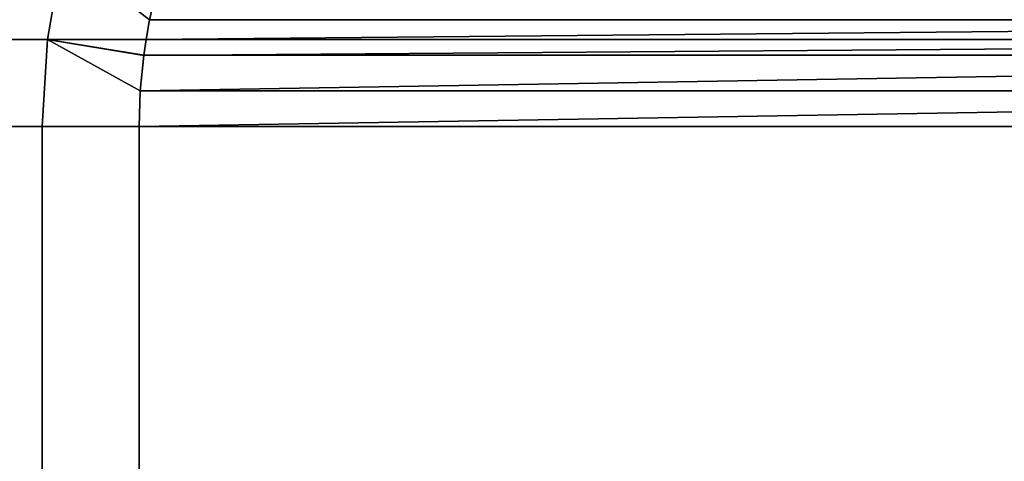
# Model space of a CAD drawing. Header units: metres. Extents: x -109 to 109, y -100 to 58.
# Tile 569 of 642: x 65.69 to 69.68, y 21.64 to 23.43. Entities that reach past the tile are written whole.
import ezdxf

# ---------------------------------------------------------------- set-up
doc = ezdxf.new("R2010")
doc.units = ezdxf.units.M
doc.layers.add('solid_21_062_100_XXX', color=7, linetype='CONTINUOUS')

msp = doc.modelspace()

# ---------------------------------------------------------------- linework, layer by layer
at = {"layer": 'solid_21_062_100_XXX'}
for points in [[(65.859779, 23.704718, -7.381768), (65.79805, 23.353065, -7.358255), (65.42675, 23.353065, -6.786667), (65.46817, 23.704718, -6.782587)], [(65.42675, 23.353065, 6.786666), (65.79805, 23.353065, 7.358254), (65.859772, 23.704718, 7.381757), (65.468163, 23.704718, 6.782579)], [(66.212296, 23.432775, -7.916797), (66.198044, 23.353024, -7.908571), (65.79805, 23.353065, -7.358255), (65.859779, 23.704718, -7.381768)], [(65.79805, 23.353065, 7.358254), (66.198051, 23.353029, 7.908572), (66.21225, 23.432558, 7.916772), (65.859772, 23.704718, 7.381757)], [(66.21225, 23.432558, 7.916772), (66.245689, 23.577173, 7.936079), (65.859772, 23.704718, 7.381757)], [(74.754272, 23.577316, 12.84851), (66.245689, 23.577173, 7.936079), (66.21225, 23.432558, 7.916772), (74.787727, 23.432655, 12.867826)], [(74.787727, 23.432655, 12.867826), (66.198051, 23.353029, 7.908572), (66.188637, 23.288303, 7.903138), (74.801949, 23.353027, 12.876038)], [(74.787704, 23.432779, -12.867812), (74.801949, 23.353027, -12.876038), (66.198044, 23.353024, -7.908571), (66.212296, 23.432775, -7.916797)], [(74.787727, 23.432655, 12.867826), (66.21225, 23.432558, 7.916772), (66.198051, 23.353029, 7.908572)], [(65.79805, 23.353065, -7.358255), (65.777122, 23, -7.349827), (65.412834, 23, -6.787843), (65.42675, 23.353065, -6.786667)], [(65.412834, 23, 6.787843), (65.777122, 23, 7.349827), (65.79805, 23.353065, 7.358254), (65.42675, 23.353065, 6.786666)], [(66.174545, 23.14403, -7.895002), (66.169876, 23, -7.892305), (65.777122, 23, -7.349827), (65.79805, 23.353065, -7.358255)], [(65.777122, 23, 7.349827), (66.169876, 23, 7.892305), (66.174545, 23.144024, 7.895002), (65.79805, 23.353065, 7.358254)], [(65.79805, 23.353065, -7.358255), (66.188644, 23.288389, -7.903144), (66.174545, 23.14403, -7.895002)], [(65.79805, 23.353065, -7.358255), (66.198044, 23.353024, -7.908571), (66.188644, 23.288389, -7.903144)], [(66.188637, 23.288303, 7.903138), (66.198051, 23.353029, 7.908572), (65.79805, 23.353065, 7.358254)], [(66.174545, 23.144024, 7.895002), (66.188637, 23.288303, 7.903138), (65.79805, 23.353065, 7.358254)], [(74.801949, 23.353027, 12.876038), (66.188637, 23.288303, 7.903138), (66.174545, 23.144024, 7.895002), (74.811356, 23.28834, 12.881469)], [(74.801949, 23.353027, -12.876038), (74.811348, 23.288427, -12.881463), (66.188644, 23.288389, -7.903144), (66.198044, 23.353024, -7.908571)], [(74.811356, 23.28834, 12.881469), (66.174545, 23.144024, 7.895002), (66.169876, 23, 7.892305), (74.825455, 23.144024, 12.889607)], [(74.811348, 23.288427, -12.881463), (74.825455, 23.14407, -12.889606), (66.174545, 23.14403, -7.895002), (66.188644, 23.288389, -7.903144)], [(74.825455, 23.14407, -12.889606), (74.830124, 23, -12.892304), (66.169876, 23, -7.892305), (66.174545, 23.14403, -7.895002)], [(74.825455, 23.144024, 12.889607), (66.169876, 23, 7.892305), (74.830124, 23, 12.892304)], [(65.777122, 15, -7.349827), (65.412834, 15, -6.787843), (65.412834, 23, -6.787843), (65.777122, 23, -7.349827)], [(65.412834, 15, 6.787843), (65.777122, 15, 7.349827), (65.777122, 23, 7.349827), (65.412834, 23, 6.787843)], [(66.169876, 15, -7.892305), (65.777122, 15, -7.349827), (65.777122, 23, -7.349827), (66.169876, 23, -7.892305)], [(65.777122, 15, 7.349827), (66.169876, 15, 7.892305), (66.169876, 23, 7.892305), (65.777122, 23, 7.349827)], [(66.169876, 15, -7.892305), (66.169876, 23, -7.892305), (74.830124, 23, -12.892304), (74.830124, 15, -12.892304)], [(74.830124, 15, 12.892304), (74.830124, 23, 12.892304), (66.169876, 23, 7.892305), (66.169876, 15, 7.892305)]]:
    msp.add_3dface(points, dxfattribs=at)

doc.saveas('drawing.dxf')
